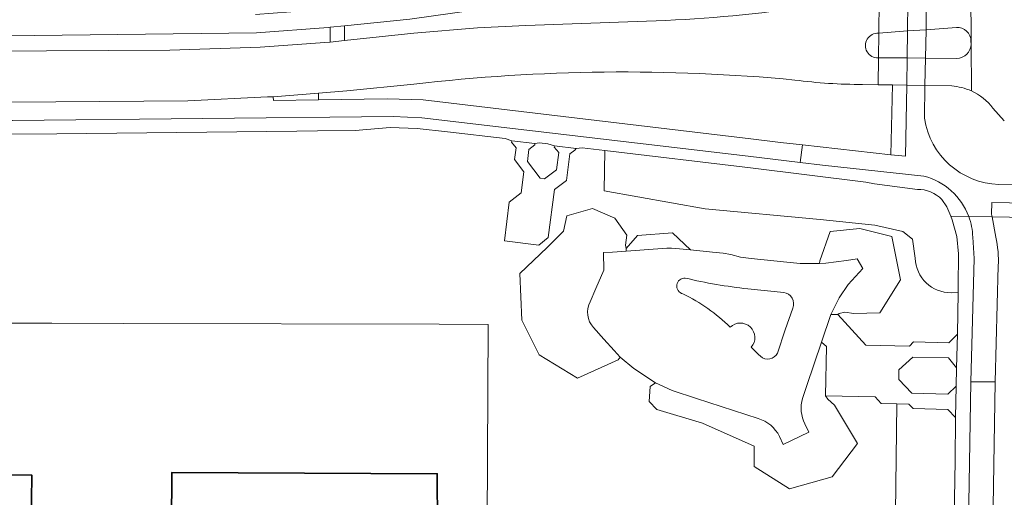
# Model space of a CAD drawing. Header units: metres. Extents: x 149984 to 156489, y 469398 to 478068.
# Tile 285 of 656: x 153511 to 153649, y 472791 to 472858. Entities that reach past the tile are written whole.
import ezdxf

# ---------------------------------------------------------------- set-up
doc = ezdxf.new("R2010")
doc.units = ezdxf.units.M
doc.header["$LTSCALE"] = 0.75
for name, color, linetype, lineweight in [('B-WE-GR-BEPLANTING_CULTUUR_HEESTERS-GV', 252, 'Continuous', 18), ('B-WE-OG-BEBOUWING-GV', 6, 'Continuous', 35), ('B-WE-OG-TERREIN_BEGROEID-GV', 252, 'Continuous', 18), ('B-WE-OG-TERREIN_ERF-GV', 252, 'Continuous', 18), ('B-WE-VH-GESLOTENVERHARDING_ASFALT-GV', 252, 'Continuous', 18), ('B-WE-VH-GESLOTENVERHARDING_BETON-GV', 252, 'Continuous', 18), ('B-WE-VH-OPENVERHARDING_BETONSTRAATSTEEN-GV', 252, 'Continuous', 18), ('B-WE-VH-OPENVERHARDING_TEGEL-GV', 252, 'Continuous', 18)]:
    doc.layers.add(name, color=color, linetype=linetype, lineweight=lineweight)

msp = doc.modelspace()

# ---------------------------------------------------------------- linework, layer by layer
at = {"layer": 'B-WE-GR-BEPLANTING_CULTUUR_HEESTERS-GV', "flags": 128}
for points in [[(153641.787, 472848.587), (153638.031, 472848.654), (153637.99, 472844.066)], [(153649.147, 472843.7), (153647.562, 472845.486)], [(153636.99, 472834.115), (153631.004, 472834.901), (153629.8, 472835.137), (153613.654, 472837.136), (153593.277, 472839.56), (153593.175, 472833.908), (153607.316, 472831.398), (153623.385, 472829.888), (153631.019, 472829.084), (153634.953, 472828.191), (153636.316, 472827.123), (153636.697, 472824.496)], [(153648.374, 472834.809), (153652.369, 472834.714)], [(153641.754, 472819.647), (153642.674, 472819.688), (153642.686, 472820.499), (153642.734, 472825.093), (153642.495, 472827.529), (153641.876, 472829.858), (153641.666, 472830.368), (153641.129, 472831.674), (153640.423, 472832.712)], [(153641.29, 472750.02), (153641.461, 472750.962), (153642.27, 472796.087), (153642.319, 472802.18), (153641.234, 472803.302), (153636.403, 472803.419), (153635.812, 472804.028), (153634.096, 472804.071), (153633.496, 472754.672), (153633.38, 472752.723), (153633.182, 472751.608), (153632.894, 472750.63), (153632.515, 472749.79), (153632.045, 472749.087), (153631.486, 472748.523), (153630.465, 472747.951), (153610.191, 472740.033), (153611.282, 472737.237)]]:
    msp.add_lwpolyline(points, dxfattribs=at)
at = {"layer": 'B-WE-GR-BEPLANTING_CULTUUR_HEESTERS-GV'}
for points in [[(153644.543, 472847.893, 0.0906293), (153641.787, 472848.587)], [(153647.562, 472845.486, 0.1238113), (153644.543, 472847.893)], [(153637.99, 472844.066, 0.3624518), (153648.374, 472834.809)], [(153640.423, 472832.712, 0.2001406), (153636.99, 472834.115)], [(153636.697, 472824.496, 0.4138904), (153641.754, 472819.647)]]:
    msp.add_lwpolyline(points, format="xyb", dxfattribs=at)
at = {"layer": 'B-WE-OG-BEBOUWING-GV', "flags": 128}
msp.add_lwpolyline([(153508.664, 472779.946), (153512.989, 472779.901), (153513.136, 472794.1), (153508.724, 472794.146)], dxfattribs=at)
msp.add_lwpolyline([(153527.229, 472774.996), (153563.352, 472763.073), (153563.388, 472763.182), (153566.544, 472772.764), (153566.462, 472772.791), (153571.14, 472786.999), (153569.866, 472786.994), (153569.839, 472794.302), (153532.721, 472794.468), (153532.672, 472787.169), (153531.356, 472787.178), (153530.503, 472784.644), (153530.429, 472784.668), (153527.276, 472775.14)], close=True, dxfattribs=at)
at = {"layer": 'B-WE-OG-TERREIN_BEGROEID-GV', "flags": 128}
for points in [[(153620.559, 472859.546), (153625.553, 472860.055), (153630.553, 472860.349), (153631.646, 472860.401), (153633.638, 472860.495), (153633.843, 472869.433), (153629.36, 472868.568), (153628.998, 472868.498), (153610.123, 472865.064), (153583.931, 472860.479), (153566.005, 472857.955), (153556.892, 472857.024), (153556.892, 472854.955), (153566.573, 472855.99), (153575.491, 472856.749), (153582.23, 472857.067)], [(153489.263, 472853.349), (153532.463, 472853.601), (153545.106, 472854.044), (153554.133, 472854.66), (153554.892, 472854.741), (153554.892, 472856.819), (153554.607, 472856.79), (153544.588, 472856.012), (153509.658, 472855.622), (153496.4, 472855.73), (153489.119, 472855.718)], [(153582.23, 472857.067), (153599.118, 472857.661)], [(153566.571, 472848.838), (153557.19, 472847.901), (153553.232, 472847.577), (153553.22, 472846.657), (153562.864, 472846.807), (153567.88, 472846.671), (153613.71, 472841.19), (153617.851, 472840.682), (153620.909, 472840.342), (153633.259, 472838.97), (153633.489, 472848.735), (153631.506, 472848.77), (153629.314, 472848.809)], [(153636.697, 472824.496), (153636.316, 472827.123), (153634.953, 472828.191), (153631.019, 472829.084), (153623.385, 472829.888), (153607.316, 472831.398), (153593.175, 472833.908), (153593.277, 472839.56), (153590.118, 472839.936), (153589.259, 472839.843), (153589.106, 472839.616), (153588.38, 472839.081), (153587.905, 472835.375), (153586.226, 472834.1), (153585.38, 472827.368), (153584.043, 472826.322), (153579.265, 472826.9), (153579.917, 472832.31), (153581.6, 472833.629), (153581.972, 472836.571), (153580.66, 472838.285), (153580.891, 472839.939), (153580.25, 472840.712), (153580.279, 472840.896), (153579.345, 472841.22), (153571.266, 472842.167), (153567.041, 472842.658), (153563.28, 472842.781), (153558.347, 472842.342), (153553.088, 472842.286), (153550.205, 472842.255), (153516.667, 472841.895), (153487.382, 472841.801)], [(153633.496, 472754.672), (153634.096, 472804.071), (153631.941, 472804.125), (153631.074, 472805.057), (153624.149, 472805.219), (153624.448, 472804.727), (153625.394, 472803.892), (153628.633, 472798.521), (153625.089, 472793.867), (153619.118, 472792.165), (153614.148, 472795.329), (153614.187, 472798.172), (153606.926, 472801.39), (153600.538, 472803.314), (153599.498, 472804.423), (153599.494, 472804.424), (153599.623, 472806.523), (153600.355, 472807.02), (153597.357, 472809.032), (153595.45, 472810.609), (153595.164, 472810.252), (153589.474, 472807.7), (153584.109, 472810.961), (153581.661, 472815.823), (153581.405, 472822.34), (153585.239, 472825.954), (153587.484, 472828.253), (153587.988, 472830.404), (153591.554, 472831.434), (153594.696, 472830.104), (153596.371, 472827.705), (153596.156, 472826.304), (153596.255, 472825.812), (153597.857, 472827.668), (153602.749, 472828.021), (153605.258, 472825.647), (153608.32, 472825.33), (153609.812, 472825.16), (153610.909, 472824.981), (153612.269, 472824.624), (153613.733, 472824.438), (153618.736, 472823.927), (153620.612, 472823.747), (153623.308, 472823.715), (153623.331, 472824.09), (153624.772, 472828.22), (153628.922, 472828.631), (153633.406, 472827.524), (153634.643, 472821.463), (153631.751, 472816.844), (153628.121, 472816.728), (153626.833, 472816.914), (153626.038, 472816.72), (153625.848, 472816.592), (153629.799, 472812.319), (153635.87, 472812.181), (153636.469, 472812.761), (153641.412, 472812.621), (153642.585, 472813.818), (153642.674, 472819.688), (153641.754, 472819.647)], [(153591.227, 472818.381), (153592.041, 472820.256), (153593.143, 472822.805), (153593.098, 472825.254), (153594.353, 472825.304), (153596.284, 472825.44), (153596.255, 472825.812), (153596.156, 472826.304), (153596.371, 472827.705), (153594.696, 472830.104), (153591.554, 472831.434), (153587.988, 472830.404), (153587.484, 472828.253), (153585.239, 472825.954), (153581.405, 472822.34), (153581.661, 472815.823), (153584.109, 472810.961), (153589.474, 472807.7), (153595.164, 472810.252), (153595.45, 472810.609), (153594.571, 472811.541), (153593.14, 472813.157), (153591.713, 472814.775)], [(153652.242, 472825.324), (153652.281, 472828.169), (153652.308, 472830.156), (153647.441, 472830.253), (153647.969, 472827.434)], [(153648.304, 472823.389), (153647.877, 472807.179), (153646.85, 472743.3), (153645.809, 472698.389), (153644.84, 472643.74)], [(153618.293, 472819.679), (153613.287, 472820.189)], [(153617.41, 472811.187), (153618.499, 472814.435), (153619.557, 472817.487)], [(153506.931, 472815.388), (153515.939, 472815.365), (153525.987, 472815.339), (153570.123, 472815.224), (153576.96, 472815.175), (153576.784, 472778.063)], [(153600.355, 472807.02), (153599.623, 472806.523), (153599.494, 472804.424), (153599.498, 472804.423), (153600.538, 472803.314), (153606.926, 472801.39), (153614.187, 472798.172), (153614.148, 472795.329), (153619.118, 472792.165), (153625.089, 472793.867), (153628.633, 472798.521), (153625.394, 472803.892), (153624.448, 472804.727), (153624.149, 472805.219), (153624.289, 472812.131), (153623.588, 472812.712), (153621.541, 472806.663), (153620.914, 472804.855)], [(153613.753, 472812.013), (153614.31, 472811.473), (153614.779, 472811.008), (153615.074, 472810.751)], [(153614.71, 472802.016), (153606.081, 472804.827), (153602.681, 472805.966), (153600.355, 472807.02)], [(153621.275, 472801.273), (153621.818, 472800.143), (153618.233, 472798.383), (153617.695, 472799.512)]]:
    msp.add_lwpolyline(points, dxfattribs=at)
at = {"layer": 'B-WE-OG-TERREIN_BEGROEID-GV'}
for points in [[(153599.118, 472857.661, 0.0278459), (153620.559, 472859.546)], [(153619.865, 472849.421, 0.0528951), (153566.571, 472848.838)], [(153629.314, 472848.809, -0.034711), (153619.865, 472849.421)], [(153647.969, 472827.434, -0.0640205), (153648.304, 472823.389)], [(153641.754, 472819.647, -0.4138904), (153636.697, 472824.496)], [(153604.522, 472821.694, 0.9193309), (153604.21, 472819.486)], [(153613.287, 472820.189, -0.0320736), (153604.522, 472821.694)], [(153604.21, 472819.486, -0.0822403), (153610.807, 472814.821)], [(153619.557, 472817.487, 0.4943123), (153618.293, 472819.679)], [(153591.713, 472814.775, -0.3255602), (153591.227, 472818.381)], [(153610.807, 472814.821, -0.9617711), (153613.753, 472812.013)], [(153615.074, 472810.751, 0.5171646), (153617.41, 472811.187)], [(153620.914, 472804.855, 0.1889942), (153621.275, 472801.273)], [(153617.695, 472799.512, 0.2217218), (153614.71, 472802.016)]]:
    msp.add_lwpolyline(points, format="xyb", dxfattribs=at)
at = {"layer": 'B-WE-OG-TERREIN_BEGROEID-GV', "flags": 128}
for points in [[(153583.507, 472840.517), (153583.506, 472840.333), (153582.674, 472839.688), (153582.461, 472838.016), (153584.233, 472835.688), (153584.847, 472835.604), (153586.541, 472836.858), (153586.842, 472839.259), (153586.207, 472840.041), (153586.225, 472840.197), (153585.33, 472840.48), (153584.128, 472840.616)], [(153624.888, 472816.61), (153625.848, 472816.592), (153626.038, 472816.72), (153626.833, 472816.914), (153628.121, 472816.728), (153631.751, 472816.844), (153634.643, 472821.463), (153633.406, 472827.524), (153628.922, 472828.631), (153624.772, 472828.22), (153623.331, 472824.09), (153623.308, 472823.715), (153624.211, 472823.759), (153627.066, 472824.156), (153628.554, 472824.372), (153629.343, 472823.041), (153628.342, 472821.935), (153627.289, 472820.783), (153626.034, 472818.929)], [(153642.419, 472806.572), (153642.478, 472809.138), (153641.336, 472810.507), (153636.339, 472810.641), (153634.418, 472808.828), (153634.412, 472807.494), (153636.225, 472805.567), (153641.237, 472805.453)]]:
    msp.add_lwpolyline(points, close=True, dxfattribs=at)
at = {"layer": 'B-WE-OG-TERREIN_ERF-GV', "flags": 128}
for points in [[(153576.784, 472778.063), (153576.96, 472815.175), (153570.123, 472815.224), (153525.987, 472815.339), (153515.939, 472815.365), (153506.931, 472815.388)], [(153508.724, 472794.146), (153513.136, 472794.1), (153512.989, 472779.901)], [(153532.672, 472787.169), (153532.721, 472794.468), (153569.839, 472794.302), (153569.866, 472786.994)]]:
    msp.add_lwpolyline(points, dxfattribs=at)
at = {"layer": 'B-WE-VH-GESLOTENVERHARDING_ASFALT-GV', "flags": 128}
for points in [[(153644.457, 472862.081), (153644.503, 472854.447), (153644.543, 472847.893)], [(153644.482, 472854.857), (153644.503, 472854.447), (153644.457, 472862.081)], [(153638.237, 472860.712), (153638.204, 472856.429), (153642.44, 472856.786)], [(153631.568, 472855.967), (153631.593, 472855.969), (153631.595, 472856.147), (153631.645, 472860.253), (153631.646, 472860.401), (153630.553, 472860.349), (153625.553, 472860.055), (153620.559, 472859.546)], [(153599.118, 472857.661), (153582.23, 472857.067), (153575.491, 472856.749), (153566.573, 472855.99), (153556.892, 472854.955), (153554.892, 472854.741), (153554.133, 472854.66), (153545.106, 472854.044), (153532.463, 472853.601)], [(153631.528, 472852.516), (153631.551, 472852.511), (153631.593, 472855.969), (153631.568, 472855.967)], [(153644.543, 472847.893), (153644.503, 472854.447)], [(153532.463, 472853.601), (153489.263, 472853.349), (153485.482, 472853.348), (153472.209, 472853.283)], [(153629.314, 472848.809), (153631.506, 472848.77), (153631.551, 472852.511), (153631.528, 472852.516)], [(153642.499, 472852.455), (153638.126, 472852.47), (153638.031, 472848.654), (153641.787, 472848.587)], [(153474.767, 472846.123), (153485.37, 472846.376), (153488.966, 472846.406), (153510.364, 472846.315), (153534.99, 472846.509), (153546.124, 472847.057), (153546.924, 472847.06), (153553.232, 472847.577), (153557.19, 472847.901), (153566.571, 472848.838)], [(153635.502, 472848.699), (153635.308, 472838.749), (153633.259, 472838.97), (153620.909, 472840.342), (153620.617, 472837.884), (153623.737, 472837.513), (153637.916, 472835.971)], [(153637.99, 472844.066), (153638.031, 472848.654), (153635.502, 472848.699)], [(153647.562, 472845.486), (153649.147, 472843.7)], [(153644.168, 472830.318), (153647.441, 472830.253), (153647.367, 472830.65), (153647.405, 472832.268), (153652.335, 472832.169), (153652.369, 472834.714), (153648.374, 472834.809)], [(153647.969, 472827.434), (153647.441, 472830.253), (153644.168, 472830.318)], [(153644.74, 472827.423), (153644.933, 472824.415), (153644.47, 472807.19)], [(153644.47, 472807.19), (153647.877, 472807.179), (153648.304, 472823.389)], [(153644.84, 472643.74), (153645.809, 472698.389), (153646.85, 472743.3), (153647.877, 472807.179), (153644.47, 472807.19), (153643.514, 472750.515)]]:
    msp.add_lwpolyline(points, dxfattribs=at)
for points in [[(153638.237, 472860.712), (153635.649, 472860.59), (153635.644, 472860.225), (153635.596, 472856.318), (153638.204, 472856.429)], [(153635.649, 472860.59), (153633.638, 472860.495), (153631.646, 472860.401), (153631.645, 472860.253), (153631.595, 472856.147), (153631.593, 472855.969), (153635.596, 472856.318), (153635.644, 472860.225)], [(153635.55, 472852.537), (153635.596, 472856.318), (153631.593, 472855.969), (153631.551, 472852.511)], [(153638.126, 472852.47), (153638.204, 472856.429), (153635.596, 472856.318), (153635.55, 472852.537)], [(153631.506, 472848.77), (153633.489, 472848.735), (153635.502, 472848.699), (153635.55, 472852.537), (153631.551, 472852.511)], [(153635.502, 472848.699), (153638.031, 472848.654), (153638.126, 472852.47), (153635.55, 472852.537)]]:
    msp.add_lwpolyline(points, close=True, dxfattribs=at)
at = {"layer": 'B-WE-VH-GESLOTENVERHARDING_ASFALT-GV'}
for points in [[(153620.559, 472859.546, -0.0278459), (153599.118, 472857.661)], [(153642.44, 472856.786, -0.4374182), (153644.482, 472854.857)], [(153631.568, 472855.967, 1.0623025), (153631.528, 472852.516)], [(153631.528, 472852.516, -1.0623025), (153631.568, 472855.967)], [(153644.503, 472854.447, -0.4034028), (153642.499, 472852.455)], [(153566.571, 472848.838, -0.0528951), (153619.865, 472849.421)], [(153619.865, 472849.421, 0.034711), (153629.314, 472848.809)], [(153641.787, 472848.587, -0.0906293), (153644.543, 472847.893)], [(153644.543, 472847.893, -0.1238113), (153647.562, 472845.486)], [(153648.374, 472834.809, -0.3624518), (153637.99, 472844.066)], [(153637.916, 472835.971, -0.2441862), (153644.168, 472830.318)], [(153644.168, 472830.318, -0.0815442), (153644.74, 472827.423)], [(153648.304, 472823.389, 0.0640205), (153647.969, 472827.434)]]:
    msp.add_lwpolyline(points, format="xyb", dxfattribs=at)
at = {"layer": 'B-WE-VH-GESLOTENVERHARDING_BETON-GV', "flags": 128}
for points in [[(153489.119, 472855.718), (153496.4, 472855.73), (153509.658, 472855.622), (153544.588, 472856.012), (153554.607, 472856.79), (153554.892, 472856.819), (153556.892, 472857.024), (153566.005, 472857.955), (153583.931, 472860.479), (153610.123, 472865.064), (153628.998, 472868.498), (153629.36, 472868.568), (153628.93, 472871.079), (153621.445, 472869.641), (153583.48, 472863.001), (153565.7, 472860.536), (153554.305, 472859.322), (153544.433, 472858.602)], [(153620.914, 472804.855), (153621.541, 472806.663), (153623.588, 472812.712), (153624.888, 472816.61), (153626.034, 472818.929), (153627.289, 472820.783), (153628.342, 472821.935), (153629.343, 472823.041), (153628.554, 472824.372), (153627.066, 472824.156), (153624.211, 472823.759), (153623.308, 472823.715), (153620.612, 472823.747), (153618.736, 472823.927), (153613.733, 472824.438), (153612.269, 472824.624), (153610.909, 472824.981), (153609.812, 472825.16), (153608.32, 472825.33), (153605.258, 472825.647), (153603.709, 472825.797), (153602.624, 472825.898), (153601.954, 472825.891), (153596.284, 472825.44), (153594.353, 472825.304), (153593.098, 472825.254), (153593.143, 472822.805), (153592.041, 472820.256), (153591.227, 472818.381)], [(153613.287, 472820.189), (153618.293, 472819.679)], [(153619.557, 472817.487), (153618.499, 472814.435), (153617.41, 472811.187)], [(153591.713, 472814.775), (153593.14, 472813.157), (153594.571, 472811.541), (153595.45, 472810.609), (153597.357, 472809.032), (153600.355, 472807.02), (153602.681, 472805.966), (153606.081, 472804.827), (153614.71, 472802.016)], [(153615.074, 472810.751), (153614.779, 472811.008), (153614.31, 472811.473), (153613.753, 472812.013)], [(153617.695, 472799.512), (153618.233, 472798.383), (153621.818, 472800.143), (153621.275, 472801.273)]]:
    msp.add_lwpolyline(points, dxfattribs=at)
at = {"layer": 'B-WE-VH-GESLOTENVERHARDING_BETON-GV'}
for points in [[(153604.21, 472819.486, -0.9193309), (153604.522, 472821.694)], [(153604.522, 472821.694, 0.0320736), (153613.287, 472820.189)], [(153610.807, 472814.821, 0.0822403), (153604.21, 472819.486)], [(153618.293, 472819.679, -0.4943123), (153619.557, 472817.487)], [(153591.227, 472818.381, 0.3255602), (153591.713, 472814.775)], [(153613.753, 472812.013, 0.9617711), (153610.807, 472814.821)], [(153617.41, 472811.187, -0.5171646), (153615.074, 472810.751)], [(153621.275, 472801.273, -0.1889942), (153620.914, 472804.855)], [(153614.71, 472802.016, -0.2217218), (153617.695, 472799.512)]]:
    msp.add_lwpolyline(points, format="xyb", dxfattribs=at)
at = {"layer": 'B-WE-VH-OPENVERHARDING_BETONSTRAATSTEEN-GV', "flags": 128}
for points in [[(153642.44, 472856.786), (153638.204, 472856.429), (153638.126, 472852.47), (153642.499, 472852.455)], [(153644.503, 472854.447), (153644.482, 472854.857)]]:
    msp.add_lwpolyline(points, dxfattribs=at)
at = {"layer": 'B-WE-VH-OPENVERHARDING_BETONSTRAATSTEEN-GV'}
for points in [[(153644.482, 472854.857, 0.4374182), (153642.44, 472856.786)], [(153642.499, 472852.455, 0.4034028), (153644.503, 472854.447)]]:
    msp.add_lwpolyline(points, format="xyb", dxfattribs=at)
at = {"layer": 'B-WE-VH-OPENVERHARDING_TEGEL-GV', "flags": 128}
for points in [[(153554.892, 472854.741), (153556.892, 472854.955), (153556.892, 472857.024), (153554.892, 472856.819)], [(153633.259, 472838.97), (153635.308, 472838.749), (153635.502, 472848.699), (153633.489, 472848.735)], [(153534.99, 472846.509), (153510.364, 472846.315), (153488.966, 472846.406), (153485.37, 472846.376), (153474.767, 472846.123), (153474.528, 472843.741), (153510.465, 472843.771), (153563.665, 472844.306), (153567.682, 472844.108), (153613.33, 472838.75), (153620.617, 472837.884), (153620.909, 472840.342), (153617.851, 472840.682), (153613.71, 472841.19), (153567.88, 472846.671), (153562.864, 472846.807), (153553.22, 472846.657), (153546.955, 472846.559), (153546.924, 472847.06), (153546.124, 472847.057)], [(153553.22, 472846.657), (153553.232, 472847.577), (153546.924, 472847.06), (153546.955, 472846.559)], [(153589.259, 472839.843), (153586.225, 472840.197), (153586.207, 472840.041), (153586.842, 472839.259), (153586.541, 472836.858), (153584.847, 472835.604), (153584.233, 472835.688), (153582.461, 472838.016), (153582.674, 472839.688), (153583.506, 472840.333), (153583.507, 472840.517), (153580.279, 472840.896), (153580.25, 472840.712), (153580.891, 472839.939), (153580.66, 472838.285), (153581.972, 472836.571), (153581.6, 472833.629), (153579.917, 472832.31), (153579.265, 472826.9), (153584.043, 472826.322), (153585.38, 472827.368), (153586.226, 472834.1), (153587.905, 472835.375), (153588.38, 472839.081), (153589.106, 472839.616)], [(153652.308, 472830.156), (153652.335, 472832.169), (153647.405, 472832.268), (153647.367, 472830.65), (153647.441, 472830.253)], [(153596.255, 472825.812), (153596.284, 472825.44), (153601.954, 472825.891), (153602.624, 472825.898), (153603.709, 472825.797), (153605.258, 472825.647), (153602.749, 472828.021), (153597.857, 472827.668)], [(153624.149, 472805.219), (153631.074, 472805.057), (153631.941, 472804.125), (153634.096, 472804.071), (153635.812, 472804.028), (153636.403, 472803.419), (153641.234, 472803.302), (153642.319, 472802.18), (153642.419, 472806.572), (153641.237, 472805.453), (153636.225, 472805.567), (153634.412, 472807.494), (153634.418, 472808.828), (153636.339, 472810.641), (153641.336, 472810.507), (153642.478, 472809.138), (153642.585, 472813.818), (153641.412, 472812.621), (153636.469, 472812.761), (153635.87, 472812.181), (153629.799, 472812.319), (153625.848, 472816.592), (153624.888, 472816.61), (153623.588, 472812.712), (153624.289, 472812.131)]]:
    msp.add_lwpolyline(points, close=True, dxfattribs=at)
for points in [[(153637.916, 472835.971), (153623.737, 472837.513), (153620.617, 472837.884), (153613.33, 472838.75), (153567.682, 472844.108), (153563.665, 472844.306), (153510.465, 472843.771), (153474.528, 472843.741), (153455.577, 472840.355), (153454.559, 472840.135), (153450.554, 472839.318), (153450.528, 472837.225), (153459.54, 472839.102), (153472.583, 472841.759), (153487.382, 472841.801)], [(153487.382, 472841.801), (153516.667, 472841.895), (153550.205, 472842.255), (153553.088, 472842.286), (153558.347, 472842.342), (153563.28, 472842.781), (153567.041, 472842.658), (153571.266, 472842.167), (153579.345, 472841.22), (153580.279, 472840.896), (153583.507, 472840.517), (153584.128, 472840.616), (153585.33, 472840.48), (153586.225, 472840.197), (153589.259, 472839.843), (153590.118, 472839.936), (153593.277, 472839.56), (153613.654, 472837.136), (153629.8, 472835.137), (153631.004, 472834.901), (153636.99, 472834.115)], [(153640.423, 472832.712), (153641.129, 472831.674), (153641.666, 472830.368), (153644.168, 472830.318)], [(153644.168, 472830.318), (153641.666, 472830.368), (153641.876, 472829.858), (153642.495, 472827.529), (153642.734, 472825.093), (153642.686, 472820.499), (153642.674, 472819.688), (153642.585, 472813.818), (153642.478, 472809.138), (153642.419, 472806.572), (153642.319, 472802.18), (153642.27, 472796.087), (153641.461, 472750.962), (153643.514, 472750.515)], [(153643.514, 472750.515), (153644.47, 472807.19), (153644.933, 472824.415), (153644.74, 472827.423)]]:
    msp.add_lwpolyline(points, dxfattribs=at)
at = {"layer": 'B-WE-VH-OPENVERHARDING_TEGEL-GV'}
for points in [[(153644.168, 472830.318, 0.2441862), (153637.916, 472835.971)], [(153636.99, 472834.115, -0.2001406), (153640.423, 472832.712)], [(153644.74, 472827.423, 0.0815442), (153644.168, 472830.318)]]:
    msp.add_lwpolyline(points, format="xyb", dxfattribs=at)

doc.saveas('drawing.dxf')
